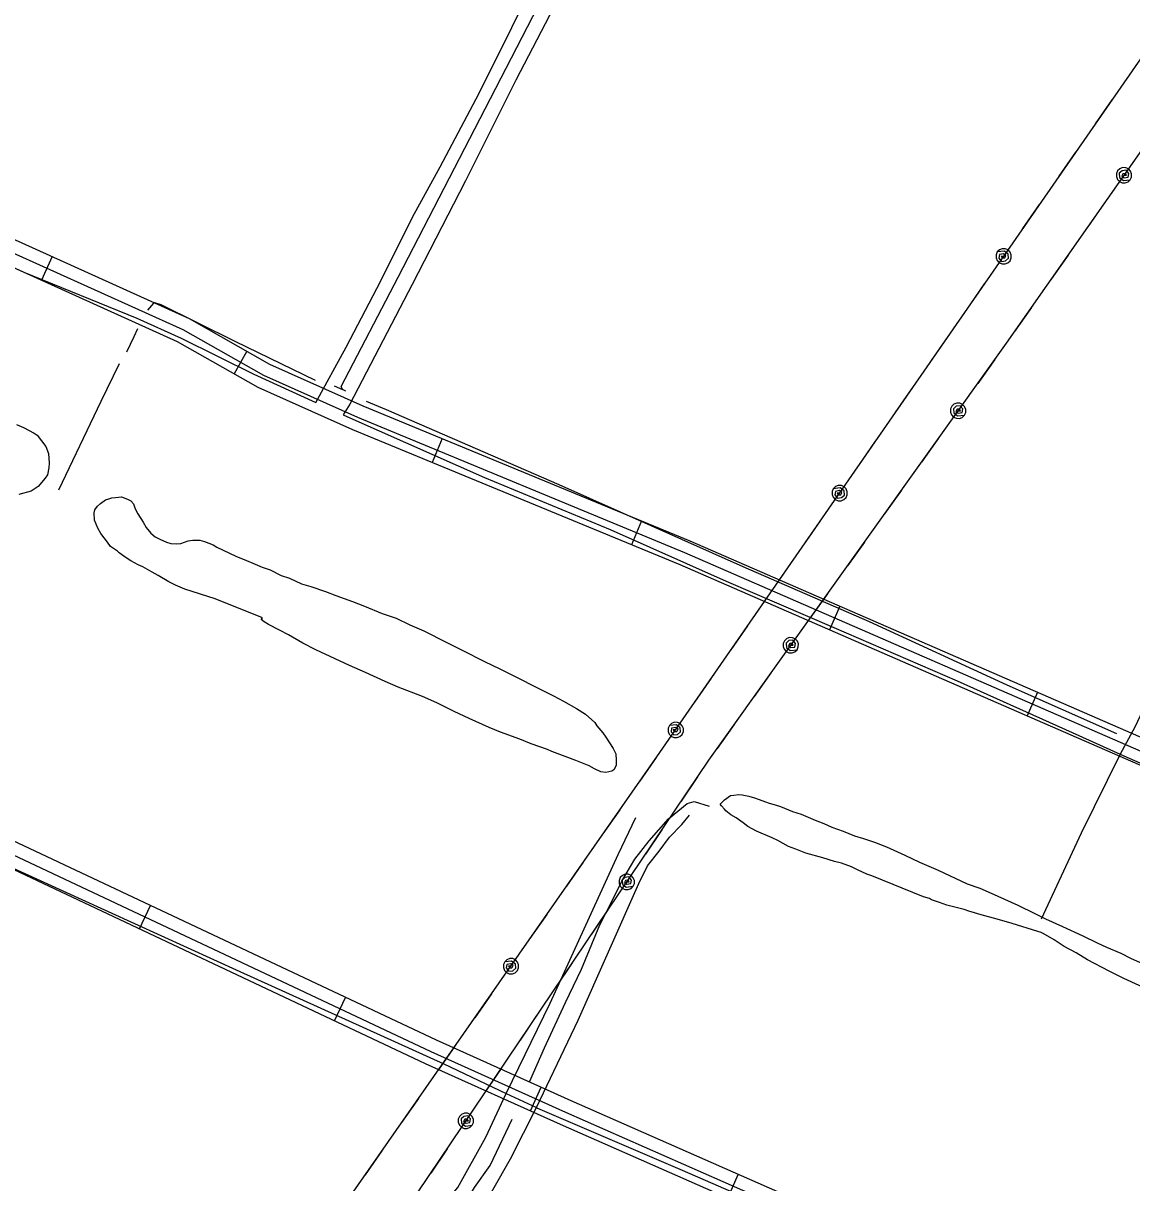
# Model space of a CAD drawing. Extents: x 3297735 to 3335592, y 670436 to 695807.
# Drawn here: x 3303719 to 3305005, y 682048 to 683393 of the extents above; entities that cross this region are included whole.
import ezdxf

# ---------------------------------------------------------------- set-up
doc = ezdxf.new("R2010")
doc.units = 0
for name, color, linetype in [('V-DTCH-CNTR', 7, 'Continuous'), ('V-ROAD-CNTR', 7, 'Continuous'), ('V-SITE-VEGE', 7, 'Continuous'), ('V-TOPO-SHOR', 7, 'Continuous'), ('V-UTIL-LINE', 7, 'Continuous')]:
    doc.layers.add(name, color=color, linetype=linetype)

msp = doc.modelspace()

# ---------------------------------------------------------------- linework, layer by layer
at = {"layer": 'V-DTCH-CNTR'}
msp.add_line((3304279.7, 682151.6), (3304314.7, 682135.1), dxfattribs=at)
for points in [[(3304058.7, 682952.8), (3304094, 683016.9), (3304134.1, 683093.8), (3304171.1, 683167.7), (3304203.2, 683226.1), (3304248.1, 683311.3), (3304286.2, 683387.7), (3304327, 683471.9), (3304365.8, 683551.3), (3304404.4, 683626.6), (3304451.3, 683720.7), (3304464.6, 683745.7), (3304359.2, 683790), (3304190.2, 683859.7), (3304036.8, 683929.1), (3303904.6, 683984.9), (3303702.4, 684067.7), (3303588.5, 684118.7), (3303464, 684175.6)], [(3305660.1, 683242.2), (3305616.4, 683261.2), (3305509.9, 683307.7), (3305385.1, 683366.3), (3305286.6, 683408.3), (3305201.6, 683439.6), (3305084, 683488.7), (3304991.1, 683529.4), (3304882, 683571), (3304766.4, 683622.6), (3304621, 683680.3), (3304496.6, 683730.2), (3304438.9, 683616.5), (3304395.2, 683531.7), (3304363.7, 683467.1), (3304290.6, 683326.4), (3304232.2, 683209.6), (3304170.6, 683089.7), (3304098.1, 682950.9), (3304090.7, 682938.3)], [(3305385.2, 683366.3), (3305318.9, 683217.4), (3305218.3, 683025.3), (3305103.7, 682777.9), (3305008.4, 682576.1), (3304991.6, 682545.1), (3304946.2, 682453.4), (3304899.9, 682353.5)], [(3303512.4, 683198.1), (3303589.4, 683163.1), (3303720.3, 683103.9), (3303851.3, 683050.4), (3303902.7, 683027.3), (3303986.8, 682985.4), (3304058.7, 682952.8)], [(3304090.7, 682938.3), (3304101.8, 682933.2), (3304254.4, 682865.9), (3304400.3, 682805.4), (3304534.8, 682745.7), (3304659.6, 682691.8), (3304802.4, 682629.8), (3304935.9, 682570), (3304991.6, 682545.1), (3304992.4, 682544.7)], [(3303117.3, 682694.6), (3303238.7, 682633.8), (3303393.1, 682559.7), (3303575.4, 682473.2), (3303787.4, 682376.4), (3303970.7, 682293), (3304207.4, 682185.9), (3304279.7, 682151.6)], [(3304992.4, 682544.7), (3305068.9, 682510.8), (3305179.3, 682461.8), (3305295.4, 682408), (3305422.7, 682353), (3305506, 682318.5), (3305641, 682257.7), (3305660.1, 682249.3)], [(3304314.7, 682135.1), (3304363.2, 682236.3), (3304433.3, 682394.8), (3304443.4, 682415.3), (3304456.8, 682432.5), (3304469, 682448.5), (3304483.4, 682463.5), (3304492.3, 682474.2)], [(3304279.7, 682151.6), (3304330.4, 682256.1), (3304409.5, 682428.5), (3304429.8, 682471.6)], [(3303513.2, 681707), (3303589.7, 681674.6), (3303694.5, 681629.3), (3303809.1, 681582.3), (3303889.2, 681665.3), (3303948.2, 681725.9), (3304005.1, 681783.4), (3304041.6, 681827.2), (3304067.6, 681866.1), (3304104.8, 681921.9), (3304156.9, 681972.7), (3304203.8, 682019), (3304223.4, 682042.5), (3304255.9, 682100.9), (3304279.7, 682151.6)], [(3305216.8, 680968.7), (3305135.1, 681002.7), (3304989.2, 681065.8), (3304821.8, 681140.7), (3304649.2, 681217.7), (3304501.4, 681286.5), (3304389.9, 681336.5), (3304202.4, 681416.4), (3304036, 681488.6), (3303894.1, 681546.4), (3303854.1, 681564.2), (3303928.5, 681650.4), (3303992.4, 681719.7), (3304084.7, 681823.6), (3304119.3, 681879.5), (3304159, 681926.9), (3304243.6, 682003.6), (3304284.7, 682075.8), (3304314.7, 682135.1)], [(3304314.7, 682135.1), (3304315.7, 682134.6), (3304483.7, 682062.6), (3304609, 682008.2), (3304763.1, 681941.3), (3304932.7, 681872.2), (3305092, 681805.7), (3305289.2, 681720.6), (3305367.3, 681685.6), (3305464.4, 681644.6), (3305523.9, 681622.1)]]:
    msp.add_lwpolyline(points, dxfattribs=at)
at = {"layer": 'V-ROAD-CNTR'}
for p, q in [((3303753.1, 683121.9), (3303740.7, 683094.5)), ((3303979, 683012.2), (3303964.2, 682986.1)), ((3304205.4, 682911), (3304193.9, 682883.2)), ((3304436.4, 682815.5), (3304424.9, 682787.8)), ((3304666.3, 682716.6), (3304654.4, 682689.1)), ((3304895.5, 682616.9), (3304883.6, 682589.3)), ((3303854.3, 682342.2), (3303867.1, 682369.4)), ((3304080.5, 682235.7), (3304093.2, 682262.9)), ((3304307.8, 682131.2), (3304320.2, 682158.6)), ((3304536.6, 682030.1), (3304548.7, 682057.6))]:
    msp.add_line(p, q, dxfattribs=at)
for points in [[(3301852.6, 683945), (3302019.1, 683868.9), (3302520.6, 683655.6), (3303048.6, 683423), (3303327.5, 683308.7), (3303499.5, 683236.4), (3303911.8, 683050.2), (3304005.3, 682997.3), (3304113.3, 682949), (3304492.5, 682792.3), (3305087.4, 682533.3), (3305567.4, 682319.1), (3305964.4, 682148.1), (3306095.8, 682095.2)], [(3306090.2, 682081.2), (3305958.6, 682134.3), (3305561.4, 682305.4), (3305081.4, 682519.6), (3304486.7, 682778.5), (3304107.4, 682935.2), (3303998.5, 682983.9), (3303905, 683036.8), (3303493.5, 683222.6), (3303321.8, 683294.8), (3303042.8, 683409.2), (3302514.6, 683641.8), (3302013, 683855.2), (3301852.6, 683928.5)], [(3301852.6, 683912), (3302006.9, 683841.4), (3302508.7, 683628), (3303036.9, 683395.4), (3303316, 683281), (3303487.5, 683208.8), (3303898.2, 683023.4), (3303991.7, 682970.5), (3304101.4, 682921.5), (3304480.8, 682764.7), (3305075.3, 682505.9), (3305555.3, 682291.7), (3305952.9, 682120.4), (3306084.6, 682067.3)], [(3305744.3, 681547.9), (3305602.6, 681613.4), (3305519.6, 681655.3), (3305270.6, 681749.9), (3304947.5, 681881.9), (3304354.8, 682143), (3304198.6, 682213.3), (3303687.1, 682454.1), (3303136.7, 682715.2), (3303018, 682766.8), (3302462, 682993.1), (3301853, 683246)], [(3305738, 681534.3), (3305596.1, 681599.9), (3305513.6, 681641.6), (3305265.1, 681736), (3304941.6, 681868.1), (3304348.7, 682129.3), (3304192.4, 682199.6), (3303680.7, 682440.5), (3303130.5, 682701.5), (3303012.2, 682753), (3302456.3, 682979.2), (3301853, 683229.8)], [(3305538.5, 681612.2), (3305507.5, 681627.9), (3305259.6, 681722), (3304935.8, 681854.3), (3304342.6, 682115.6), (3304186.1, 682186), (3303674.3, 682427), (3303124.3, 682687.9), (3303090.5, 682702.6)]]:
    msp.add_lwpolyline(points, dxfattribs=at)
at = {"layer": 'V-SITE-VEGE'}
for points in [[(3303711.8, 682927.2), (3303719.7, 682923.9), (3303732.4, 682917.2), (3303735.6, 682914.8), (3303745.8, 682901.8), (3303748.8, 682893.7), (3303749.5, 682882.5), (3303749.4, 682876.9), (3303747.6, 682868.9), (3303745.1, 682864.9), (3303737, 682855.4), (3303728.9, 682850), (3303714.4, 682846.2)], [(3304295.5, 682562.4), (3304272.9, 682570.5), (3304259.7, 682575.8), (3304236.6, 682586.4), (3304219.4, 682594.5), (3304199.3, 682604.6), (3304182.6, 682611.8), (3304154.2, 682622.8), (3304139.4, 682629), (3304116.4, 682639.6), (3304097.7, 682647.8), (3304059, 682666), (3304043.7, 682673.7), (3304027, 682683.3), (3304016.7, 682688.6), (3304004, 682695.4), (3303999, 682698.3), (3303995.6, 682701.2), (3303997, 682703.1), (3303942.1, 682725.2), (3303906.8, 682736.1), (3303896, 682740.9), (3303888.2, 682744.8), (3303875.9, 682752), (3303869, 682755.8), (3303858.2, 682762.1), (3303852.8, 682764.5), (3303844.4, 682769.3), (3303839, 682772.7), (3303830.7, 682778.5), (3303828.7, 682780.4), (3303820.8, 682785.7), (3303817.4, 682790.6), (3303809.5, 682800.8), (3303806, 682807.1), (3303802, 682816.4), (3303801.9, 682824.7), (3303802.4, 682828.1), (3303805.8, 682832.6), (3303809.2, 682835.5), (3303815, 682840), (3303818.9, 682841), (3303822.3, 682842), (3303826.7, 682842.5), (3303833.6, 682843.5), (3303840.4, 682840.7), (3303844.3, 682838.7), (3303847.3, 682835.4), (3303849.3, 682829.5), (3303852.3, 682823.7), (3303858.7, 682813.9), (3303862.2, 682807.6), (3303867.6, 682801.3), (3303872.6, 682796.9), (3303878, 682794.1), (3303885.8, 682790.7), (3303890.7, 682789.3), (3303897.6, 682788.8), (3303902.4, 682789.4), (3303910.7, 682792.4), (3303916.1, 682792.9), (3303924.4, 682793), (3303929.8, 682791.6), (3303939.6, 682787.7), (3303944, 682784.8), (3303966.1, 682774.7), (3303978.4, 682769.5), (3303985.8, 682766.6), (3303996.5, 682761.8), (3304005.9, 682758.5), (3304018.6, 682752.2), (3304028.4, 682748.9), (3304042.2, 682742.6), (3304053, 682739.3), (3304070.1, 682733.6), (3304081.9, 682728.8), (3304101.5, 682722.1), (3304115.2, 682716.4), (3304135.8, 682708.2), (3304152, 682702.5), (3304167.7, 682694.8), (3304183.9, 682688.1), (3304210.9, 682674.6), (3304228.6, 682665.5), (3304254.6, 682652.5), (3304272.3, 682643.9), (3304334.6, 682612.6), (3304345.9, 682606.3), (3304361.2, 682597.7), (3304371.5, 682591.4), (3304382.3, 682581.7), (3304384.8, 682577.8), (3304391.7, 682569.6), (3304395.2, 682564.7), (3304403.6, 682551.6), (3304406.6, 682545.3), (3304407.1, 682537.9), (3304407.2, 682531.6), (3304404.3, 682526.7), (3304401.9, 682525.2), (3304395, 682523.6)], [(3304395, 682523.6), (3304389.2, 682524.6), (3304381.8, 682527.9), (3304375.9, 682531.3), (3304360.2, 682537.5), (3304332.3, 682548), (3304327.3, 682550.5), (3304308.7, 682557.1), (3304295.5, 682562.4)], [(3304686.9, 682410.7), (3304680, 682414.1), (3304668.2, 682418.4), (3304660.4, 682420.3), (3304646.7, 682424.6), (3304627.1, 682430.3), (3304615.3, 682434.6), (3304607, 682437.9), (3304594.7, 682444.7), (3304587.8, 682448), (3304569.7, 682455.7), (3304559.8, 682461), (3304554.4, 682465.3), (3304546.1, 682471.1), (3304540.2, 682474.5), (3304534.3, 682479.3), (3304532.8, 682481.3), (3304529.3, 682485.2), (3304527.8, 682487.1), (3304532.7, 682492), (3304539.5, 682497), (3304543.4, 682497.5), (3304549.3, 682498), (3304553.2, 682497.6), (3304561, 682496.2), (3304567.4, 682494.3), (3304572.8, 682492.4), (3304580.1, 682489.5), (3304584.5, 682488.1), (3304591.4, 682486.2), (3304597.8, 682484.3), (3304611.5, 682478.5), (3304621.8, 682475.2), (3304638, 682468.5), (3304647.8, 682464.7), (3304657.1, 682460.3), (3304670.4, 682455.6), (3304683.6, 682450.3), (3304693.9, 682447), (3304706.7, 682442.7), (3304720.4, 682437.4), (3304742, 682427.8), (3304758.7, 682419.6), (3304780.3, 682410.5), (3304814.1, 682394.7), (3304828.8, 682389.4), (3304842.1, 682383.7), (3304873, 682369.7), (3304892.6, 682360.1), (3304904.9, 682353.9)], [(3305026.9, 682270.3), (3304995.9, 682284.7), (3304978.8, 682293.4), (3304953.7, 682306.4), (3304940.4, 682314.6), (3304926.7, 682321.8), (3304914.9, 682329.5), (3304902.1, 682336.8), (3304900.1, 682338.2), (3304896.2, 682339.1), (3304866.3, 682348.7), (3304846.2, 682354.4), (3304833, 682357.7), (3304815.9, 682362.9), (3304810.5, 682364.8), (3304790.4, 682370), (3304782, 682372.9), (3304772.7, 682376.2), (3304770.3, 682377.7), (3304763.4, 682379.6), (3304703.6, 682404), (3304697.7, 682405.9), (3304686.9, 682410.7)], [(3304904.9, 682353.9), (3304924.5, 682345.2), (3304948.1, 682334.2), (3304964.8, 682326), (3304975.6, 682321.2), (3304992.3, 682314), (3305003.6, 682308.3), (3305021.7, 682300.1)]]:
    msp.add_lwpolyline(points, dxfattribs=at)
at = {"layer": 'V-TOPO-SHOR'}
msp.add_line((3304080.1, 682972.2), (3304089.6, 682967.9), dxfattribs=at)
for points in [[(3304093.7, 682965.8), (3304089.6, 682967.9), (3304088.3, 682971.4), (3304154.4, 683098), (3304255.3, 683293.3), (3304334.9, 683447.8), (3304386.3, 683560.9), (3304451.5, 683678.6), (3304486.4, 683752.9), (3304497.2, 683780.1), (3304504, 683791.6)], [(3303863.9, 683059.8), (3303870.9, 683067.9), (3303871.6, 683068.5), (3303879.1, 683066.4), (3303964.9, 683023.7), (3304058.2, 682978.8)], [(3303839.7, 683011.4), (3303848.3, 683029.1), (3303852.6, 683038.7)], [(3303760.7, 682851.4), (3303809.9, 682954.2), (3303831.2, 682997.8)], [(3304987.8, 682568.5), (3304860.4, 682625), (3304701, 682698.5), (3304554.4, 682762.1), (3304341.1, 682857.1), (3304140.7, 682944.4), (3304117.5, 682953.7)], [(3304307, 682165.6), (3304324, 682204.5), (3304348.2, 682256.9), (3304366.8, 682295.7), (3304388.3, 682347.1), (3304401.5, 682373.3), (3304413.5, 682397.5), (3304428.8, 682423.1), (3304445.5, 682444.5), (3304467.7, 682470), (3304489.6, 682487.6), (3304497.6, 682490.1), (3304515, 682484.5)], [(3304040.4, 681793.3), (3304055.5, 681808.9), (3304071.2, 681830.9), (3304091.3, 681862.8), (3304106.6, 681891.6), (3304120.6, 681908.2), (3304133.5, 681920.7), (3304147.6, 681936.3), (3304172.3, 681958.6), (3304193.3, 681980.5), (3304207.2, 681991.3), (3304225.6, 682013.7), (3304243, 682042.5), (3304260.9, 682068.1), (3304286.6, 682121.6)]]:
    msp.add_lwpolyline(points, dxfattribs=at)
at = {"layer": 'V-UTIL-LINE'}
for points in [[(3301860.2, 678854.6), (3302749.5, 680157.2), (3303450, 681122.8), (3303793.6, 681594.8), (3304457.9, 682546.7), (3304818.3, 683067.2), (3305153.9, 683550.9), (3305511.9, 684225.7)], [(3301860.2, 678741.7), (3302100.2, 679110.9), (3302802.9, 680133.1), (3303205.2, 680650.4), (3303503.6, 681086.2), (3303865.1, 681573.6), (3304514.5, 682538.1), (3304859.7, 683021.7), (3305210.5, 683522.6), (3305573.3, 684207.4)], [(3304963, 683275.8), (3304982.4, 683303.8)], [(3304920.9, 683215.1), (3304940.2, 683243)], [(3304995.9, 683216.2), (3304998.8, 683216.2), (3304997.5, 683218.1), (3304994.7, 683218), (3304993.3, 683215.5), (3304996, 683213.4), (3305000.6, 683214.1), (3305001.4, 683218.3), (3304998.3, 683222), (3304993.8, 683221.5), (3304990.5, 683218.5), (3304990.9, 683213.6), (3304995.2, 683210.2), (3305003.3, 683211), (3305004.7, 683214.2), (3305004.8, 683217.8), (3305003.5, 683221), (3305001.1, 683223.6), (3304997.9, 683225), (3304994.4, 683225.1), (3304991.1, 683223.8), (3304988.6, 683221.4), (3304987.1, 683218.1), (3304987.1, 683214.6), (3304988.3, 683211.4), (3304990.8, 683208.8), (3304994, 683207.4), (3304997.5, 683207.3), (3305000.8, 683208.6), (3305003.3, 683211)], [(3304878.7, 683154.3), (3304898, 683182.2)], [(3304973.5, 683184.3), (3304954, 683156.4)], [(3304856.4, 683122.2), (3304853.6, 683122.2), (3304854.9, 683120.3), (3304857.6, 683120.4), (3304859, 683123), (3304856.3, 683125), (3304851.7, 683124.3), (3304850.9, 683120.1), (3304854.1, 683116.4), (3304858.6, 683117), (3304861.9, 683120), (3304861.5, 683124.8), (3304857.2, 683128.2), (3304849, 683127.4), (3304847.6, 683124.1), (3304847.6, 683120.6), (3304848.9, 683117.4), (3304851.3, 683114.8), (3304854.5, 683113.4), (3304858, 683113.4), (3304861.3, 683114.7), (3304863.8, 683117.1), (3304865.2, 683120.3), (3304865.3, 683123.8), (3304864, 683127.1), (3304861.6, 683129.6), (3304858.3, 683131), (3304854.8, 683131.1), (3304851.6, 683129.8), (3304849, 683127.4)], [(3304931.1, 683123.6), (3304911.6, 683095.8)], [(3304814.8, 683062.2), (3304818.3, 683067.2), (3304834.2, 683090.2)], [(3304888.6, 683063), (3304869.1, 683035.2)], [(3304772.7, 683001.4), (3304792, 683029.4)], [(3304846, 683002.5), (3304826.3, 682974.9)], [(3304730.6, 682940.6), (3304749.9, 682968.5)], [(3304803.6, 682943.1), (3304806.5, 682943.1), (3304805.2, 682945), (3304802.4, 682945), (3304801, 682942.4), (3304803.7, 682940.3), (3304808.3, 682941), (3304809.1, 682945.2), (3304806.1, 682948.9), (3304801.5, 682948.4), (3304798.2, 682945.4), (3304798.5, 682940.6), (3304802.8, 682937.2), (3304810.9, 682937.9), (3304812.4, 682941.1), (3304812.5, 682944.6), (3304811.2, 682947.9), (3304808.8, 682950.4), (3304805.6, 682951.9), (3304802.1, 682952), (3304798.8, 682950.8), (3304796.3, 682948.4), (3304794.8, 682945.2), (3304794.7, 682941.6), (3304796, 682938.4), (3304798.4, 682935.8), (3304801.6, 682934.4), (3304805.1, 682934.2), (3304808.4, 682935.5), (3304810.9, 682937.9)], [(3304688.5, 682879.7), (3304707.8, 682907.7)], [(3304781, 682911.4), (3304761.2, 682883.7)], [(3304666.3, 682847.6), (3304663.4, 682847.6), (3304664.7, 682845.7), (3304667.5, 682845.8), (3304668.9, 682848.4), (3304666.2, 682850.5), (3304661.5, 682849.7), (3304660.8, 682845.5), (3304663.9, 682841.8), (3304668.5, 682842.4), (3304671.7, 682845.4), (3304671.3, 682850.2), (3304667, 682853.6), (3304658.9, 682852.8), (3304657.5, 682849.5), (3304657.4, 682846), (3304658.7, 682842.8), (3304661.2, 682840.2), (3304664.4, 682838.8), (3304667.9, 682838.8), (3304671.2, 682840.1), (3304673.7, 682842.5), (3304675.1, 682845.7), (3304675.1, 682849.3), (3304673.8, 682852.5), (3304671.4, 682855), (3304668.2, 682856.4), (3304664.7, 682856.5), (3304661.4, 682855.2), (3304658.9, 682852.8)], [(3304738, 682851.1), (3304718.2, 682823.5)], [(3304624.7, 682787.6), (3304644.1, 682815.6)], [(3304695, 682790.9), (3304675.2, 682763.2)], [(3304582.6, 682726.8), (3304602, 682754.7)], [(3304652, 682730.7), (3304632.2, 682703)], [(3304540.5, 682665.9), (3304559.8, 682693.9)], [(3304609.6, 682671.3), (3304612.4, 682671.2), (3304611.1, 682673.2), (3304608.4, 682673.1), (3304607, 682670.6), (3304609.6, 682668.5), (3304614.3, 682669.1), (3304615.1, 682673.3), (3304612, 682677.1), (3304607.5, 682676.6), (3304604.1, 682673.6), (3304604.5, 682668.8), (3304608.8, 682665.3), (3304616.9, 682666), (3304618.3, 682669.2), (3304618.4, 682672.8), (3304617.2, 682676), (3304614.8, 682678.6), (3304611.6, 682680), (3304608.1, 682680.2), (3304604.8, 682678.9), (3304602.2, 682676.5), (3304600.8, 682673.3), (3304600.7, 682669.8), (3304601.9, 682666.5), (3304604.3, 682663.9), (3304607.5, 682662.5), (3304611, 682662.4), (3304614.3, 682663.6), (3304616.9, 682666)], [(3304586.9, 682639.5), (3304567.2, 682611.9)], [(3304498.4, 682605.1), (3304517.7, 682633)], [(3304476.2, 682573), (3304473.3, 682573), (3304474.6, 682571.1), (3304477.4, 682571.2), (3304478.8, 682573.8), (3304476.1, 682575.8), (3304471.4, 682575.1), (3304470.7, 682570.9), (3304473.8, 682567.2), (3304478.4, 682567.8), (3304481.6, 682570.8), (3304481.2, 682575.6), (3304476.9, 682579), (3304468.8, 682578.1), (3304467.4, 682574.9), (3304467.3, 682571.4), (3304468.6, 682568.1), (3304471.1, 682565.6), (3304474.3, 682564.2), (3304477.8, 682564.2), (3304481.1, 682565.5), (3304483.6, 682567.9), (3304485, 682571.1), (3304485, 682574.6), (3304483.8, 682577.9), (3304481.3, 682580.4), (3304478.1, 682581.8), (3304474.6, 682581.9), (3304471.3, 682580.6), (3304468.8, 682578.1)], [(3304543.9, 682579.3), (3304524.2, 682551.6)], [(3304434.5, 682513.1), (3304454, 682541)], [(3304501.5, 682518.7), (3304482.5, 682490.5)], [(3304392.2, 682452.4), (3304411.6, 682480.3)], [(3304460.1, 682457.3), (3304441.1, 682429.1)], [(3304349.8, 682391.7), (3304369.3, 682419.6)], [(3304419.4, 682396.8), (3304422.2, 682396.8), (3304420.9, 682398.7), (3304418.1, 682398.6), (3304416.8, 682396), (3304419.5, 682394), (3304424.1, 682394.8), (3304424.8, 682399), (3304421.6, 682402.7), (3304417.1, 682402), (3304413.9, 682398.9), (3304414.3, 682394.1), (3304418.7, 682390.8), (3304426.8, 682391.7), (3304428.2, 682395), (3304428.2, 682398.5), (3304426.9, 682401.7), (3304424.4, 682404.2), (3304421.1, 682405.6), (3304417.6, 682405.6), (3304414.4, 682404.3), (3304411.9, 682401.8), (3304410.5, 682398.6), (3304410.5, 682395), (3304411.9, 682391.8), (3304414.3, 682389.3), (3304417.6, 682387.9), (3304421.1, 682387.9), (3304424.3, 682389.3), (3304426.8, 682391.7)], [(3304307.5, 682331), (3304326.9, 682358.9)], [(3304397.6, 682364.4), (3304378.6, 682336.2)], [(3304285.1, 682299.1), (3304282.3, 682299.1), (3304283.6, 682297.2), (3304286.3, 682297.2), (3304287.7, 682299.8), (3304285, 682301.9), (3304280.4, 682301.2), (3304279.6, 682297), (3304282.7, 682293.2), (3304287.3, 682293.8), (3304290.6, 682296.8), (3304290.2, 682301.6), (3304285.9, 682305), (3304277.8, 682304.2), (3304276.3, 682301), (3304276.3, 682297.5), (3304277.6, 682294.2), (3304280, 682291.7), (3304283.2, 682290.3), (3304286.7, 682290.2), (3304290, 682291.5), (3304292.5, 682293.9), (3304293.9, 682297.1), (3304294, 682300.6), (3304292.7, 682303.9), (3304290.3, 682306.4), (3304287.1, 682307.8), (3304283.6, 682307.9), (3304280.3, 682306.6), (3304277.8, 682304.2)], [(3304356.2, 682303), (3304337.3, 682274.8)], [(3304243.4, 682239.2), (3304262.8, 682267.1)], [(3304314.9, 682241.7), (3304295.9, 682213.4)], [(3304201, 682178.5), (3304220.5, 682206.4)], [(3304273.6, 682180.3), (3304254.6, 682152.1)], [(3304158.7, 682117.8), (3304178.1, 682145.7)], [(3304232.8, 682119.7), (3304235.7, 682119.7), (3304234.3, 682121.6), (3304231.6, 682121.5), (3304230.2, 682118.9), (3304233, 682116.9), (3304237.6, 682117.7), (3304238.3, 682121.9), (3304235.1, 682125.6), (3304230.6, 682124.9), (3304227.3, 682121.9), (3304227.8, 682117.1), (3304232.2, 682113.7), (3304240.3, 682114.7), (3304241.6, 682117.9), (3304241.7, 682121.4), (3304240.3, 682124.7), (3304237.8, 682127.2), (3304234.6, 682128.5), (3304231.1, 682128.5), (3304227.8, 682127.2), (3304225.4, 682124.7), (3304224, 682121.5), (3304224, 682118), (3304225.3, 682114.7), (3304227.8, 682112.2), (3304231, 682110.9), (3304234.5, 682110.9), (3304237.8, 682112.2), (3304240.3, 682114.7)], [(3304116.3, 682057.1), (3304135.8, 682085)], [(3304211, 682087.4), (3304192, 682059.2)]]:
    msp.add_lwpolyline(points, dxfattribs=at)

doc.saveas('drawing.dxf')
